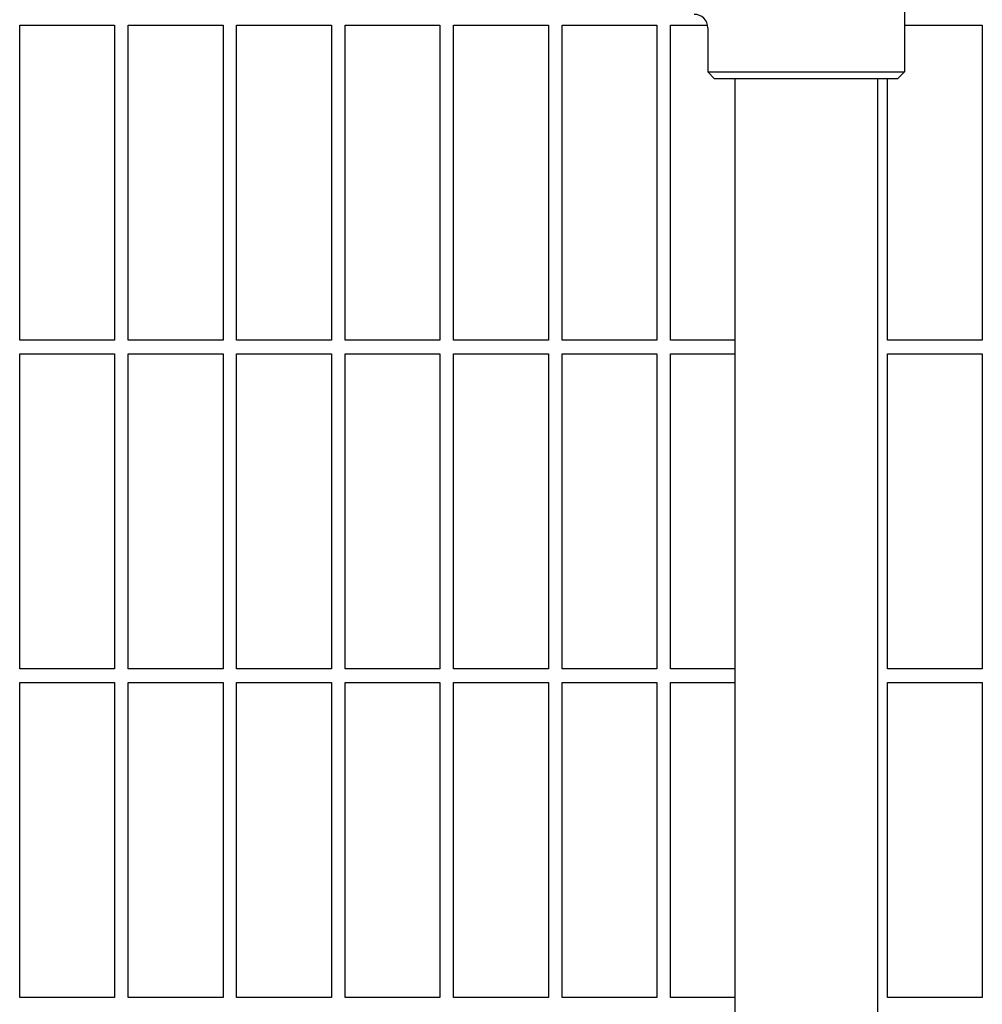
# Model space of a CAD drawing. Header units: inches. Extents: x 18 to 846, y -44 to 561.
# Tile 631 of 642: x 543 to 552, y 479 to 488. Entities that reach past the tile are written whole.
import ezdxf

# ---------------------------------------------------------------- set-up
doc = ezdxf.new("R2010")
doc.units = ezdxf.units.IN
doc.header["$LTSCALE"] = 24
doc.header["$MEASUREMENT"] = 0
doc.layers.add('Visible (ANSI)', color=7, linetype='Continuous', lineweight=30)

msp = doc.modelspace()

# ---------------------------------------------------------------- linework, layer by layer
at = {"layer": 'Visible (ANSI)'}
for p, q in [((551.22722, 488.3563), (551.22722, 487.5438)), ((543.07093, 485.07005), (543.07093, 487.9763)), ((543.07093, 487.9763), (543.94593, 487.9763)), ((543.94593, 487.9763), (543.94593, 485.07005)), ((544.07093, 485.07005), (544.07093, 487.9763)), ((544.07093, 487.9763), (544.94593, 487.9763)), ((544.94593, 487.9763), (544.94593, 485.07005)), ((545.07093, 485.07005), (545.07093, 487.9763)), ((545.07093, 487.9763), (545.94593, 487.9763)), ((545.94593, 487.9763), (545.94593, 485.07005)), ((546.07093, 485.07005), (546.07093, 487.9763)), ((546.07093, 487.9763), (546.94593, 487.9763)), ((546.94593, 487.9763), (546.94593, 485.07005)), ((547.07093, 485.07005), (547.07093, 487.9763)), ((547.07093, 487.9763), (547.94593, 487.9763)), ((547.94593, 487.9763), (547.94593, 485.07005)), ((548.07093, 485.07005), (548.07093, 487.9763)), ((548.07093, 487.9763), (548.94593, 487.9763)), ((548.94593, 487.9763), (548.94593, 485.07005)), ((549.07093, 485.07005), (549.07093, 487.9763)), ((549.07093, 487.9763), (549.41193, 487.9763)), ((549.41472, 487.95005), (549.41472, 487.5438)), ((551.22722, 487.9763), (551.94593, 487.9763)), ((551.94593, 487.9763), (551.94593, 485.07005)), ((549.41472, 487.5438), (551.22722, 487.5438)), ((549.47722, 487.4813), (549.41472, 487.5438)), ((551.16472, 487.4813), (551.22722, 487.5438)), ((551.16472, 487.4813), (549.47722, 487.4813)), ((549.66347, 487.4813), (549.66347, 476.5563)), ((550.97847, 487.4813), (550.97847, 476.5563)), ((551.07093, 485.07005), (551.07093, 487.4813)), ((543.94593, 485.07005), (543.07093, 485.07005)), ((544.94593, 485.07005), (544.07093, 485.07005)), ((545.94593, 485.07005), (545.07093, 485.07005)), ((546.94593, 485.07005), (546.07093, 485.07005)), ((547.94593, 485.07005), (547.07093, 485.07005)), ((548.94593, 485.07005), (548.07093, 485.07005)), ((549.66347, 485.07005), (549.07093, 485.07005)), ((551.94593, 485.07005), (551.07093, 485.07005)), ((543.07093, 482.0388), (543.07093, 484.94505)), ((543.07093, 484.94505), (543.94593, 484.94505)), ((543.94593, 484.94505), (543.94593, 482.0388)), ((544.07093, 482.0388), (544.07093, 484.94505)), ((544.07093, 484.94505), (544.94593, 484.94505)), ((544.94593, 484.94505), (544.94593, 482.0388)), ((545.07093, 482.0388), (545.07093, 484.94505)), ((545.07093, 484.94505), (545.94593, 484.94505)), ((545.94593, 484.94505), (545.94593, 482.0388)), ((546.07093, 482.0388), (546.07093, 484.94505)), ((546.07093, 484.94505), (546.94593, 484.94505)), ((546.94593, 484.94505), (546.94593, 482.0388)), ((547.07093, 482.0388), (547.07093, 484.94505)), ((547.07093, 484.94505), (547.94593, 484.94505)), ((547.94593, 484.94505), (547.94593, 482.0388)), ((548.07093, 482.0388), (548.07093, 484.94505)), ((548.07093, 484.94505), (548.94593, 484.94505)), ((548.94593, 484.94505), (548.94593, 482.0388)), ((549.07093, 482.0388), (549.07093, 484.94505)), ((549.07093, 484.94505), (549.66347, 484.94505)), ((551.07093, 482.0388), (551.07093, 484.94505)), ((551.07093, 484.94505), (551.94593, 484.94505)), ((551.94593, 484.94505), (551.94593, 482.0388)), ((543.94593, 482.0388), (543.07093, 482.0388)), ((544.94593, 482.0388), (544.07093, 482.0388)), ((545.94593, 482.0388), (545.07093, 482.0388)), ((546.94593, 482.0388), (546.07093, 482.0388)), ((547.94593, 482.0388), (547.07093, 482.0388)), ((548.94593, 482.0388), (548.07093, 482.0388)), ((549.66347, 482.0388), (549.07093, 482.0388)), ((551.94593, 482.0388), (551.07093, 482.0388)), ((543.07093, 479.00755), (543.07093, 481.9138)), ((543.07093, 481.9138), (543.94593, 481.9138)), ((543.94593, 481.9138), (543.94593, 479.00755)), ((544.07093, 479.00755), (544.07093, 481.9138)), ((544.07093, 481.9138), (544.94593, 481.9138)), ((544.94593, 481.9138), (544.94593, 479.00755)), ((545.07093, 479.00755), (545.07093, 481.9138)), ((545.07093, 481.9138), (545.94593, 481.9138)), ((545.94593, 481.9138), (545.94593, 479.00755)), ((546.07093, 479.00755), (546.07093, 481.9138)), ((546.07093, 481.9138), (546.94593, 481.9138)), ((546.94593, 481.9138), (546.94593, 479.00755)), ((547.07093, 479.00755), (547.07093, 481.9138)), ((547.07093, 481.9138), (547.94593, 481.9138)), ((547.94593, 481.9138), (547.94593, 479.00755)), ((548.07093, 479.00755), (548.07093, 481.9138)), ((548.07093, 481.9138), (548.94593, 481.9138)), ((548.94593, 481.9138), (548.94593, 479.00755)), ((549.07093, 479.00755), (549.07093, 481.9138)), ((549.07093, 481.9138), (549.66347, 481.9138)), ((551.07093, 479.00755), (551.07093, 481.9138)), ((551.07093, 481.9138), (551.94593, 481.9138)), ((551.94593, 481.9138), (551.94593, 479.00755)), ((543.94593, 479.00755), (543.07093, 479.00755)), ((544.94593, 479.00755), (544.07093, 479.00755)), ((545.94593, 479.00755), (545.07093, 479.00755)), ((546.94593, 479.00755), (546.07093, 479.00755)), ((547.94593, 479.00755), (547.07093, 479.00755)), ((548.94593, 479.00755), (548.07093, 479.00755)), ((549.66347, 479.00755), (549.07093, 479.00755)), ((551.94593, 479.00755), (551.07093, 479.00755))]:
    msp.add_line(p, q, dxfattribs=at)
msp.add_arc((549.28972, 487.95005), 0.125, 0, 90, dxfattribs=at)

doc.saveas('drawing.dxf')
